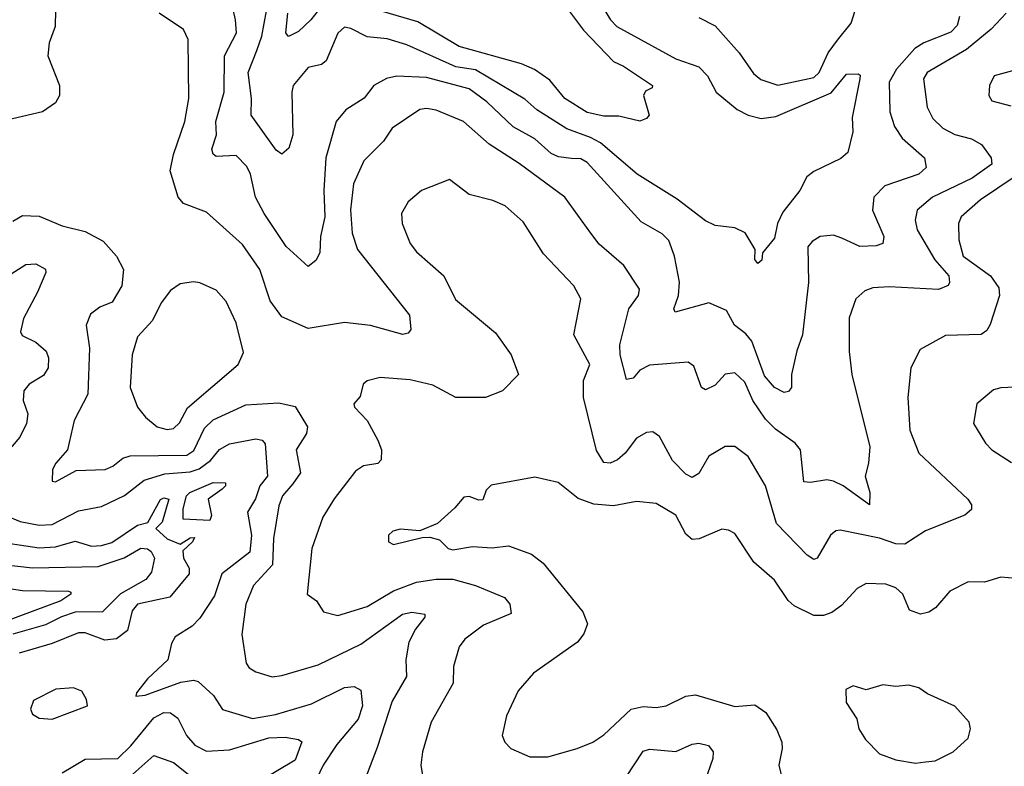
# Model space of a CAD drawing. Extents: x 1308313 to 1441400, y 959662 to 1036319.
# Tile 599 of 656: x 1414736 to 1417735, y 987731 to 990006. Entities that reach past the tile are written whole.
import ezdxf

# ---------------------------------------------------------------- set-up
doc = ezdxf.new("R2010")
doc.units = 0

msp = doc.modelspace()

# ---------------------------------------------------------------- linework, layer by layer
at = {"layer": '0CON10XD'}
for points in [[(1417598.8, 990015), (1417591.8, 989988.2), (1417572.5, 989967.5), (1417490, 989935), (1417462.4, 989917.6), (1417406.8, 989855), (1417384.3, 989815), (1417386.6, 989725), (1417400.6, 989680.6), (1417423.8, 989645), (1417492.5, 989585), (1417497.8, 989555), (1417475, 989534.7), (1417371.1, 989498.9), (1417338, 989465), (1417333.7, 989425), (1417368.2, 989345), (1417365, 989323.8), (1417345, 989316.6), (1417295, 989314.7), (1417240.1, 989340.1), (1417215, 989348.9), (1417174.7, 989345.3), (1417149.8, 989330.2), (1417136.9, 989313.1), (1417139.1, 989205), (1417120.9, 989045), (1417103, 988997), (1417087.5, 988925), (1417086.9, 988885), (1417077.6, 988872.4), (1417065, 988870), (1417035, 988885.4), (1417005, 988920.3), (1416965.9, 989025.9), (1416948.3, 989048.3), (1416913.8, 989075), (1416889.4, 989119.4), (1416835, 989142.7), (1416732.5, 989115), (1416729.2, 989125), (1416743.1, 989165), (1416745.9, 989205.9), (1416731.2, 989285), (1416713.3, 989333.3), (1416693.1, 989353.1), (1416629.4, 989389.4), (1416465, 989570), (1416445, 989581.4), (1416416.9, 989583.1), (1416377.5, 989587.5), (1416355, 989598.1), (1416305, 989642.3), (1416239, 989679), (1416159.2, 989755), (1416105.1, 989795.1), (1415975, 989829), (1415885, 989833.3), (1415853.2, 989826.8), (1415814.7, 989805.3), (1415785, 989766.5), (1415729.1, 989730.9), (1415699.6, 989695), (1415668.7, 989585), (1415662.4, 989485), (1415665.2, 989405), (1415652.8, 989345), (1415650, 989295), (1415637.9, 989272.1), (1415615, 989253.8), (1415547.7, 989315), (1415480.7, 989415), (1415454.1, 989465), (1415438.9, 989535), (1415427.9, 989557.9), (1415395, 989592.3), (1415335, 989588.9), (1415325.5, 989595.5), (1415321.1, 989611.1), (1415335.5, 989655), (1415333.1, 989695), (1415358.5, 989785), (1415359.6, 989895), (1415396.2, 989965), (1415393.7, 990005), (1415369.6, 990109.6)], [(1414846, 990084), (1414844.4, 989985), (1414825.6, 989935), (1414822.1, 989895), (1414856.8, 989805), (1414856.8, 989775), (1414845, 989752.2), (1414805, 989724.7), (1414635, 989685.4)], [(1416494, 990074), (1416535.3, 990005), (1416554.6, 989985), (1416735, 989886.7), (1416805, 989862.3), (1416831.1, 989835), (1416857.8, 989785), (1416921.5, 989731.5), (1416954.9, 989714.9), (1416995, 989704.8), (1417039.8, 989710.2), (1417207.7, 989782.3), (1417255, 989839.2), (1417290.5, 989840.5), (1417296.4, 989836.4), (1417295.5, 989825.5), (1417272.4, 989707.6), (1417274.3, 989664.3), (1417258.6, 989601.4), (1417237.6, 989582.4), (1417155, 989542.9), (1417133.6, 989526.4), (1417112.2, 989485), (1417061, 989419), (1417044.7, 989385), (1417035, 989340), (1416998.8, 989295), (1416997, 989273), (1416985, 989263.3), (1416975.8, 989275), (1416976, 989305), (1416946.4, 989356.4), (1416915, 989371.1), (1416855, 989378.1), (1416825, 989393.1), (1416738.9, 989458.9), (1416617.5, 989535), (1416505, 989630.9), (1416475, 989646.9), (1416403.2, 989673.2), (1416310.9, 989730.9), (1416275, 989763.3), (1416125, 989852.8), (1416065, 989862.4), (1415915, 989928.5), (1415855, 989947.7), (1415795, 989952.9), (1415745, 989978.9), (1415725, 989983.1), (1415705, 989964.2), (1415670.1, 989879.9), (1415655, 989869.2), (1415615, 989860.3), (1415568.8, 989805), (1415564.7, 989785), (1415568.5, 989655), (1415555.9, 989614.1), (1415535, 989595.7), (1415517.7, 989607.7), (1415440.8, 989715), (1415442.5, 989765), (1415432.1, 989845), (1415458.1, 989911.9), (1415474.1, 989955), (1415487.4, 990032.6)], [(1415667.6, 990062.4), (1415623.3, 990005), (1415585, 989969.4), (1415555, 989954.3), (1415546.9, 989965), (1415553, 990025)], [(1416805, 990012), (1416855, 989986.6), (1416928.2, 989905), (1416971.5, 989841.5), (1416993.6, 989823.6), (1417046, 989806), (1417155, 989829.5), (1417171.1, 989845), (1417199.1, 989905), (1417226.9, 989943.1), (1417269, 989995), (1417294, 990076)], [(1417741.1, 990025), (1417695, 989977.1), (1417620.3, 989915), (1417500.4, 989845), (1417488.8, 989825), (1417500.6, 989739.4), (1417517.5, 989705), (1417548.5, 989675), (1417585, 989655.8), (1417635, 989642.6), (1417665.5, 989625), (1417695.4, 989585), (1417697.3, 989565), (1417637.2, 989522.8), (1417516.2, 989465), (1417469.6, 989425), (1417464.1, 989395), (1417469.7, 989365), (1417523.9, 989273.9), (1417566.2, 989225), (1417568.9, 989205), (1417564.1, 989195.9), (1417535, 989183.9), (1417385, 989192.2), (1417335, 989188.8), (1417310.5, 989179.5), (1417283.3, 989155), (1417262.6, 989097.4), (1417263.3, 988995), (1417271.3, 988925), (1417325.4, 988704.6), (1417322.2, 988655), (1417311.9, 988615), (1417325.4, 988565.4), (1417325, 988528), (1417244.6, 988585), (1417215, 988599.2), (1417195, 988603.5), (1417145, 988595.4), (1417125, 988598), (1417114.2, 988695), (1417098.1, 988715), (1417038.1, 988758.1), (1417008.1, 988788.1), (1416969.7, 988845), (1416945, 988900.9), (1416915, 988929.5), (1416885, 988925.6), (1416855, 988891.9), (1416825, 988878.1), (1416813.1, 988885), (1416789.7, 988949.7), (1416772.5, 988962.5), (1416655, 988952.7), (1416625, 988937.5), (1416605, 988913.6), (1416585, 988909.4), (1416565.2, 988985), (1416564.3, 989015), (1416591.9, 989125), (1416620.8, 989165), (1416623.8, 989185), (1416576.3, 989256.4), (1416501.7, 989321.7), (1416475.7, 989355.7), (1416396.4, 989465), (1416257.8, 989567.8), (1416166.3, 989626.3), (1416088.2, 989695), (1416005, 989730), (1415975, 989735.4), (1415955, 989731.8), (1415870.6, 989675), (1415844.6, 989635), (1415784.8, 989575.2), (1415752.9, 989505), (1415743.8, 989426.2), (1415748.7, 989355), (1415765.3, 989305), (1415923.3, 989105), (1415927.8, 989062.2), (1415919.4, 989050.6), (1415903.5, 989046.5), (1415805, 989073.8), (1415725, 989083.1), (1415615, 989064.6), (1415535, 989100.4), (1415498.7, 989148.7), (1415468, 989245), (1415415, 989320.5), (1415305, 989419.4), (1415235, 989445.6), (1415218.5, 989465), (1415194.7, 989545), (1415204.1, 989595), (1415239.5, 989695), (1415251.2, 989765), (1415249.6, 989945), (1415235.3, 989975.3), (1415161.2, 990025)], [(1416408.2, 990035), (1416453.2, 989973.2), (1416545, 989877.8), (1416575, 989864.2), (1416663.3, 989805), (1416662.5, 989797.5), (1416642.5, 989787.5), (1416636.7, 989775), (1416653.3, 989715), (1416645.8, 989704.2), (1416625, 989696.2), (1416561.3, 989711.3), (1416515, 989711.2), (1416465, 989722.7), (1416396.9, 989765), (1416351, 989821), (1416303.9, 989853.9), (1416265, 989871.4), (1416075, 989923.8), (1415949.2, 989999.2), (1415817.1, 990037.1)], [(1417760.7, 989849.3), (1417704.3, 989835), (1417690.8, 989805), (1417688.6, 989775), (1417697.9, 989757.9), (1417755, 989742.7)], [(1417824.6, 989565), (1417662.9, 989457.1), (1417603.8, 989405), (1417595.8, 989384.2), (1417596.8, 989335), (1417610.3, 989285), (1417693.3, 989225), (1417718.7, 989188.7), (1417720.7, 989165), (1417692.7, 989077.3), (1417681.7, 989058.3), (1417665, 989046.9), (1417556.4, 989043.6), (1417478.9, 989001.1), (1417450.6, 988945), (1417441.5, 988855), (1417447.9, 988755), (1417474.6, 988685), (1417624, 988545), (1417635, 988527.5), (1417635, 988513.3), (1417615, 988495.6), (1417495, 988448.2), (1417432.7, 988407.3), (1417405, 988408.7), (1417355, 988426.4), (1417235, 988450.3), (1417221.7, 988448.3), (1417206.2, 988435), (1417165.3, 988364.7), (1417155, 988361.5), (1417135, 988374.5), (1417041, 988471), (1417007.9, 988585), (1416955, 988674.4), (1416915, 988705.6), (1416885, 988705.6), (1416835, 988675.6), (1416805, 988623.3), (1416785, 988610.5), (1416765, 988621.5), (1416725, 988662.9), (1416685, 988736), (1416665, 988750), (1416645, 988747.8), (1416615, 988730.4), (1416580.9, 988685), (1416556.9, 988665), (1416535, 988654.6), (1416515, 988656.9), (1416493.4, 988693.4), (1416453.2, 988855), (1416453.2, 988906.8), (1416472.5, 988955), (1416424.4, 989045), (1416445.4, 989155), (1416424.5, 989195), (1416405.2, 989215.2), (1416331.9, 989291.9), (1416269.5, 989389.5), (1416215, 989438.6), (1416177.5, 989455), (1416105, 989472.5), (1416045, 989519.2), (1415960, 989485), (1415919.7, 989450.3), (1415899.2, 989415), (1415900.8, 989385), (1415925, 989323.8), (1415945, 989298), (1416028, 989225), (1416063.1, 989153.1), (1416185, 989052), (1416232.9, 988985), (1416256, 988925), (1416206.7, 988875), (1416155, 988854.3), (1416065, 988854.5), (1415995, 988892.1), (1415925, 988907.9), (1415834.5, 988915.5), (1415795, 988905.8), (1415782, 988895), (1415772.7, 988857.3), (1415754, 988835), (1415756, 988825), (1415795, 988784.3), (1415827.5, 988725), (1415838.1, 988695), (1415837.1, 988665), (1415826.5, 988653.5), (1415783.7, 988646.3), (1415759.4, 988630.6), (1415694.3, 988545.7), (1415659.9, 988490.1), (1415625.5, 988395), (1415611.9, 988255), (1415640, 988235), (1415661.2, 988201.2), (1415705, 988190.8), (1415795, 988218.2), (1415875, 988265.6), (1415945, 988292.1), (1416005, 988301), (1416055, 988300.9), (1416125, 988281.6), (1416213.3, 988245), (1416229.1, 988225), (1416233.2, 988196.8), (1416148.5, 988161.5), (1416091.9, 988118.1), (1416074.4, 988095), (1416057.1, 988035), (1416056, 987984), (1415989.5, 987865), (1415963.1, 987775), (1415957.5, 987735), (1415977.5, 987617.5)], [(1414715, 989392.1), (1414745, 989408.7), (1414795, 989406.7), (1414865, 989377.3), (1414935, 989360), (1414990.5, 989330.5), (1415031.1, 989285), (1415052.1, 989245), (1415046.8, 989195), (1415017.5, 989145), (1414980.6, 989129.4), (1414951.5, 989108.5), (1414938.9, 989075), (1414948.2, 989005), (1414943.3, 988865), (1414901.8, 988785), (1414881.5, 988695), (1414846, 988655), (1414836, 988635), (1414835, 988600), (1414845, 988597.5), (1414907.8, 988632.2), (1414996.2, 988635), (1415020, 988645), (1415050.4, 988669.6), (1415072.9, 988677.1), (1415245, 988679), (1415266.5, 988693.5), (1415298.9, 988761.1), (1415325, 988786.1), (1415425, 988832.7), (1415525, 988838.1), (1415575, 988827.1), (1415612.5, 988765), (1415609.6, 988745), (1415578.2, 988695), (1415591.8, 988625), (1415568, 988592), (1415536.9, 988555), (1415525.8, 988525), (1415509.5, 988425), (1415505.8, 988345), (1415448.6, 988281.4), (1415425.3, 988225), (1415412.5, 988132.5), (1415425.6, 988045), (1415435, 988031.1), (1415455, 988018.9), (1415505, 988003.6), (1415535, 988007.3), (1415645, 988040.6), (1415775, 988103.4), (1415902.2, 988195), (1415930.3, 988200.3), (1415970, 988195), (1415970.6, 988185), (1415941.4, 988148.6), (1415921.2, 988108.8), (1415912.4, 988055), (1415914, 988005), (1415870.4, 987929.6), (1415825, 987788)], [(1414675, 989209.8), (1414755, 989260), (1414785, 989262.2), (1414815, 989246), (1414815.7, 989235), (1414790.4, 989175), (1414747.7, 989095), (1414738.1, 989055), (1414743.9, 989043.9), (1414785, 989023.1), (1414816.2, 988996.2), (1414823.4, 988975), (1414822.8, 988945), (1414808.5, 988921.5), (1414765, 988895.4), (1414748.5, 988875), (1414746.9, 988845), (1414761.1, 988805), (1414757.2, 988775), (1414736.3, 988733.7), (1414660, 988645)], [(1415185, 988757.3), (1415205, 988760), (1415222.4, 988777.6), (1415247.4, 988822.6), (1415401.9, 988955), (1415418, 988992), (1415395, 989082), (1415365, 989146.9), (1415335, 989181.1), (1415285, 989204.3), (1415265, 989207.1), (1415225, 989200.8), (1415195, 989180.8), (1415167.4, 989142.6), (1415140.9, 989089.1), (1415095, 989039.2), (1415078.8, 988985), (1415072.8, 988885), (1415094.8, 988824.8), (1415118.8, 988795), (1415154.8, 988764.8), (1415185, 988757.3)], [(1417855, 988890), (1417725, 988884.4), (1417702.2, 988877.8), (1417651.9, 988835), (1417641.9, 988775), (1417678.1, 988715), (1417697.1, 988695), (1417757, 988657)], [(1414693.5, 988495), (1414737, 988477), (1414795, 988465.9), (1414835, 988467.4), (1414915, 988508.9), (1414985, 988522.5), (1415055, 988556.3), (1415115, 988603), (1415177.8, 988622.2), (1415255, 988628.3), (1415282.9, 988637.1), (1415317.7, 988662.3), (1415345, 988696.4), (1415375, 988713.7), (1415455, 988728.9), (1415474.6, 988724.6), (1415483.9, 988713.9), (1415490.8, 988615), (1415468, 988585), (1415454.1, 988545.9), (1415429.5, 988505), (1415441.9, 988435), (1415436.8, 988383.2), (1415352.2, 988317.8), (1415329.8, 988250.2), (1415285, 988182.7), (1415261.7, 988158.3), (1415210, 988125), (1415198.8, 988105), (1415187.3, 988055), (1415125, 987997.5), (1415092, 987955), (1415090, 987945), (1415117.9, 987947.9), (1415227.2, 987987.3), (1415265, 987993.3), (1415279.5, 987989.5), (1415326.7, 987946.7), (1415354.3, 987904.3), (1415445, 987877), (1415515, 987888.4), (1415625, 987921.7), (1415725, 987970.7), (1415755, 987974.3), (1415775, 987963.3), (1415780.3, 987915), (1415767.1, 987875), (1415702.1, 987797.9), (1415660.9, 987735), (1415629.6, 987670.4)], [(1417795, 988300.8), (1417725, 988307.5), (1417675, 988292.2), (1417625, 988293.5), (1417569.2, 988265), (1417525.9, 988214.1), (1417505, 988200.5), (1417480, 988195), (1417447, 988207), (1417426.7, 988255), (1417405, 988274.6), (1417375, 988286.2), (1417315, 988287.5), (1417287.2, 988272.8), (1417239.2, 988220.8), (1417210.4, 988199.6), (1417185, 988190.4), (1417155, 988190.9), (1417095, 988220.4), (1417076.6, 988236.6), (1417035, 988297.8), (1416972.9, 988352.9), (1416915, 988440), (1416895, 988450.8), (1416875, 988453.1), (1416805.9, 988424.1), (1416785, 988421.8), (1416765, 988438.2), (1416735, 988496.4), (1416675, 988531.8), (1416615, 988538.2), (1416545, 988524.6), (1416485, 988529.2), (1416437.3, 988547.3), (1416376, 988596), (1416305, 988611.9), (1416172.7, 988587.3), (1416157.3, 988572.7), (1416147.1, 988542.9), (1416135, 988541.5), (1416105, 988553.1), (1416088.6, 988551.4), (1416061.7, 988518.3), (1416008.9, 988471.1), (1415955, 988448.8), (1415895, 988453.8), (1415872.3, 988447.7), (1415860, 988435), (1415860, 988415), (1415875, 988406.7), (1415961.7, 988428.3), (1415985, 988428.8), (1416015, 988421.2), (1416041.2, 988395), (1416055, 988390.9), (1416115, 988401.1), (1416175, 988396.2), (1416225, 988402.5), (1416295, 988376.9), (1416330.2, 988350.2), (1416451.9, 988201.9), (1416465.5, 988165), (1416454.4, 988135), (1416435, 988109.4), (1416301.2, 988015), (1416255, 987961.2), (1416219.2, 987885), (1416206.2, 987825), (1416214, 987805), (1416232, 987785), (1416289.7, 987759.7), (1416345, 987759.5), (1416434.6, 987785.4), (1416482, 987805), (1416515, 987826.7), (1416598.6, 987905), (1416635, 987913.3), (1416675, 987910.4), (1416705, 987915.4), (1416765, 987944.6), (1416795, 987948.5), (1416915, 987913.6), (1416975, 987917.8), (1417008.5, 987895), (1417042.6, 987842.6), (1417057.5, 987805), (1417059.2, 987785), (1417048.6, 987735), (1417055.7, 987705)], [(1415315, 988480), (1415233.8, 988483.8), (1415234, 988515), (1415244.2, 988555), (1415254.2, 988565), (1415325, 988595.7), (1415362.5, 988595), (1415362.5, 988585), (1415353.3, 988575), (1415310, 988545), (1415320, 988495), (1415315, 988480)], [(1414645, 988418.5), (1414795, 988396.9), (1414845, 988399.5), (1414905, 988417.4), (1414955, 988401.9), (1414985, 988403.2), (1415016.7, 988413.3), (1415095, 988465.9), (1415125.9, 988474.1), (1415165, 988544.2), (1415175, 988549.1), (1415190, 988545), (1415170, 988475), (1415151.2, 988455), (1415185, 988423.8), (1415225, 988407.5), (1415255, 988427.5), (1415268.3, 988428.3), (1415262.5, 988415), (1415232.7, 988387.3), (1415234.7, 988365), (1415251.8, 988335), (1415252.6, 988317.4), (1415193.8, 988246.1), (1415095, 988224.7), (1415078.8, 988205), (1415064.8, 988145.2), (1415030.4, 988119.6), (1414995, 988115.3), (1414935, 988137.5), (1414915, 988137.8), (1414835, 988104.8), (1414733.9, 988076.1)], [(1414595, 988356.4), (1414775, 988335.2), (1414975, 988339.6), (1415054.1, 988365.9), (1415105, 988395.9), (1415125, 988393.9), (1415136.8, 988385), (1415146.8, 988365), (1415137.3, 988322.7), (1415119.8, 988300.2), (1415043.3, 988256.7), (1414987.9, 988202.1), (1414905, 988200.2), (1414863.2, 988186.8), (1414815, 988161.9), (1414715, 988133.5)], [(1414685, 988275.6), (1414745, 988266.9), (1414884.2, 988264.2), (1414891.7, 988261.7), (1414892, 988255), (1414861.2, 988235), (1414695, 988173.3)], [(1417465, 987740.6), (1417495, 987744.2), (1417525, 987748), (1417580, 987775), (1417625, 987816.7), (1417632, 987845), (1417628.8, 987865), (1417584.2, 987914.2), (1417501.7, 987951.7), (1417475, 987970), (1417445, 987978), (1417405, 987974), (1417365, 987979.2), (1417315, 987964), (1417275, 987976.2), (1417252.5, 987965), (1417254, 987925), (1417285.7, 987875.7), (1417292.5, 987845), (1417312.6, 987812.6), (1417355, 987769.2), (1417405, 987751.1), (1417465, 987740.6)], [(1414835, 987874.3), (1414942.5, 987915), (1414940, 987935), (1414925, 987960), (1414899.7, 987969.7), (1414845.9, 987965.9), (1414778.3, 987931.7), (1414768.8, 987905), (1414775, 987890), (1414795, 987878), (1414835, 987874.3)], [(1414865, 987711.2), (1414935, 987752.5), (1415035, 987755.3), (1415075, 987793.4), (1415145, 987878.9), (1415175, 987894.7), (1415195, 987894.1), (1415218, 987878), (1415244.1, 987825), (1415269.7, 987795), (1415305, 987777), (1415375, 987780.9), (1415495, 987817.8), (1415545, 987819.8), (1415585, 987812.5), (1415595.3, 987805.3), (1415575, 987749.6), (1415475, 987690.2)], [(1416582.6, 987697.4), (1416635, 987776.8), (1416655, 987782.9), (1416735, 987775.7), (1416785, 987798.5), (1416805, 987801.6), (1416834.2, 987794.2), (1416848.2, 987775), (1416848, 987755), (1416823.1, 987685)], [(1415825, 987788), (1415774.7, 987655.3)], [(1415035, 987666), (1415145, 987764.1), (1415205, 987742.4), (1415259, 987699)]]:
    msp.add_lwpolyline(points, dxfattribs=at)

doc.saveas('drawing.dxf')
